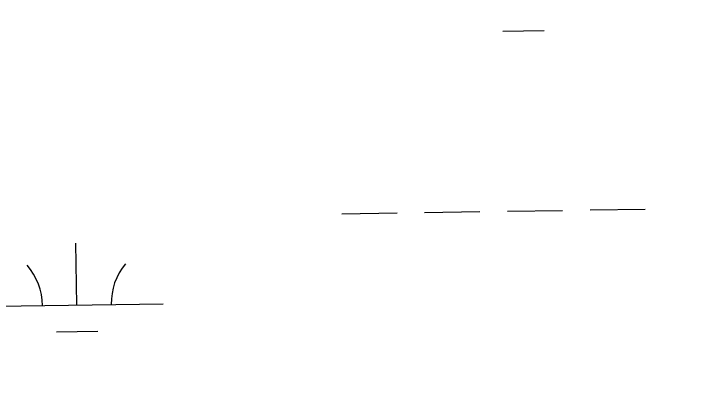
# Model space of a CAD drawing. Extents: x 3807117 to 3845308, y 337856 to 363736.
# Drawn here: x 3821380.4 to 3821776, y 345451.3 to 345677 of the extents above; entities that cross this region are included whole.
import ezdxf

# ---------------------------------------------------------------- set-up
doc = ezdxf.new("R2010")
doc.units = 0
doc.layers.add('V-GRID-MAJR', color=7, linetype='Continuous')
doc.layers.add('V-WETL-SWMP', color=7, linetype='Continuous')

msp = doc.modelspace()

# ---------------------------------------------------------------- linework, layer by layer
at = {"layer": 'V-GRID-MAJR'}
msp.add_spline([(3821974.84, 343440.35), (3821884.97, 349497.4), (3821795.06, 355557.53), (3821705.15, 361617.66), (3821705.1, 361620.74)], degree=3, dxfattribs=at)
at = {"layer": 'V-WETL-SWMP'}
for p, q in [((3821664.15, 345666.89), (3821688.15, 345667.25)), ((3821618.88, 345561.56), (3821650.88, 345562.04)), ((3821666.88, 345562.27), (3821698.87, 345562.75)), ((3821714.87, 345562.99), (3821746.87, 345563.47)), ((3821570.89, 345560.84), (3821602.88, 345561.32)), ((3821417.07, 345507.78), (3821416.53, 345543.78)), ((3821367.08, 345507.04), (3821467.07, 345508.53)), ((3821405.3, 345492.18), (3821429.3, 345492.54))]:
    msp.add_line(p, q, dxfattribs=at)
for centre, start, end in [((3821361.83, 345507.43), 0.0865, 41.6302), ((3821472.3, 345509.09), 140.0865, 181.6302)]:
    msp.add_arc(centre, 35.25, start, end, dxfattribs=at)

doc.saveas('drawing.dxf')
